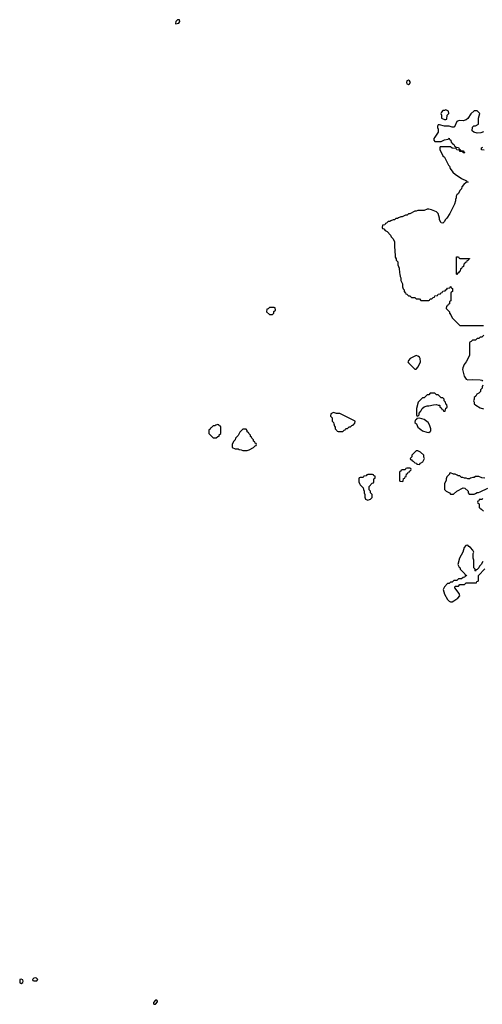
# Model space of a CAD drawing. Header units: inches. Extents: x 2701323 to 2964515, y 494916 to 722124.
# Tile 606 of 656: x 2838232 to 2844156, y 708214 to 720833. Entities that reach past the tile are written whole.
import ezdxf

# ---------------------------------------------------------------- set-up
doc = ezdxf.new("R2010")
doc.units = ezdxf.units.IN
doc.header["$MEASUREMENT"] = 0
for name, color, linetype in [('C8730', 7, 'Continuous'), ('C8741', 7, 'Continuous'), ('C8742', 7, 'Continuous')]:
    doc.layers.add(name, color=color, linetype=linetype)

msp = doc.modelspace()

# ---------------------------------------------------------------- linework, layer by layer
at = {"layer": 'C8730', "color": 2, "elevation": 2}
for points in [[(2838250, 708538), (2838234, 708530), (2838232, 708510), (2838234, 708490), (2838250, 708482), (2838270, 708494), (2838275, 708510), (2838270, 708526)], [(2838430, 708555), (2838414, 708550), (2838394, 708530), (2838398, 708518), (2838413, 708513), (2838450, 708514), (2838466, 708530), (2838446, 708550)], [(2839990, 708266), (2839970, 708266), (2839944, 708236), (2839944, 708224), (2839950, 708214), (2839970, 708214), (2839996, 708244), (2839996, 708256)]]:
    msp.add_lwpolyline(points, close=True, dxfattribs=at)
at = {"layer": 'C8741', "color": 2, "elevation": 2}
for points in [[(2844170, 719398), (2844137, 719383), (2844090, 719379), (2844046, 719390), (2844026, 719410), (2844030, 719454), (2844049, 719471), (2844070, 719472), (2844107, 719493), (2844109, 719570), (2844126, 719630), (2844090, 719666), (2844050, 719666), (2844010, 719626), (2843971, 719569), (2843951, 719549), (2843910, 719539), (2843860, 719540), (2843832, 719528), (2843798, 719462), (2843790, 719458), (2843770, 719458), (2843730, 719468), (2843672, 719468), (2843610, 719486), (2843590, 719486), (2843582, 719470), (2843582, 719450), (2843592, 719430), (2843591, 719390), (2843550, 719326), (2843534, 719310), (2843534, 719290), (2843550, 719274), (2843630, 719274), (2843670, 719292), (2843718, 719302), (2843730, 719314), (2843738, 719298), (2843754, 719290), (2843758, 719258), (2843773, 719253), (2843778, 719238), (2843790, 719234), (2843798, 719218), (2843814, 719210), (2843818, 719198), (2843850, 719194), (2843858, 719178), (2843874, 719170), (2843878, 719158), (2843910, 719154), (2843918, 719138), (2843934, 719130), (2843930, 719126), (2843910, 719126), (2843902, 719142), (2843870, 719146), (2843862, 719162), (2843830, 719166), (2843822, 719182), (2843770, 719188), (2843750, 719206), (2843630, 719206), (2843618, 719202), (2843614, 719190), (2843614, 719170), (2843652, 719090), (2843671, 719071), (2843722, 718970), (2843735, 718955), (2843746, 718926), (2843780, 718880), (2843812, 718850), (2843846, 718826), (2843890, 718798), (2843954, 718770), (2843958, 718758), (2843974, 718750), (2843950, 718746), (2843920, 718720), (2843894, 718690), (2843890, 718666), (2843870, 718646), (2843850, 718606), (2843832, 718588), (2843822, 718570), (2843822, 718550), (2843812, 718530), (2843812, 718510), (2843802, 718470), (2843742, 718350), (2843702, 718290), (2843682, 718270), (2843670, 718246), (2843650, 718226), (2843628, 718228), (2843609, 718270), (2843609, 718290), (2843589, 718349), (2843570, 718369), (2843505, 718395), (2843470, 718404), (2843450, 718404), (2843410, 718389), (2843332, 718388), (2843310, 718378), (2843290, 718378), (2843230, 718346), (2843210, 718346), (2843192, 718328), (2843173, 718327), (2843132, 718308), (2843113, 718307), (2843084, 718296), (2843070, 718286), (2843050, 718286), (2843032, 718268), (2843013, 718267), (2842984, 718256), (2842970, 718246), (2842950, 718246), (2842930, 718226), (2842918, 718222), (2842910, 718206), (2842878, 718202), (2842874, 718170), (2842878, 718158), (2842893, 718153), (2842914, 718130), (2842937, 718117), (2842982, 718070), (2842991, 718051), (2843011, 718031), (2843031, 717991), (2843032, 717910), (2843038, 717890), (2843042, 717790), (2843052, 717770), (2843054, 717750), (2843074, 717730), (2843074, 717690), (2843092, 717650), (2843094, 717590), (2843102, 717570), (2843104, 717544), (2843113, 717527), (2843114, 717490), (2843133, 717447), (2843134, 717410), (2843144, 717384), (2843154, 717370), (2843154, 717350), (2843174, 717330), (2843178, 717318), (2843190, 717314), (2843210, 717294), (2843230, 717294), (2843250, 717274), (2843290, 717274), (2843310, 717254), (2843350, 717254), (2843370, 717234), (2843470, 717234), (2843482, 717238), (2843490, 717254), (2843510, 717254), (2843527, 717273), (2843542, 717278), (2843550, 717294), (2843582, 717298), (2843590, 717314), (2843622, 717318), (2843627, 717333), (2843642, 717338), (2843650, 717354), (2843682, 717358), (2843687, 717373), (2843702, 717378), (2843710, 717394), (2843742, 717398), (2843747, 717413), (2843753, 717413), (2843758, 717398), (2843774, 717390), (2843774, 717350), (2843758, 717342), (2843754, 717330), (2843754, 717230), (2843738, 717222), (2843734, 717190), (2843718, 717182), (2843710, 717166), (2843698, 717162), (2843694, 717130), (2843734, 717090), (2843734, 717070), (2843754, 717050), (2843770, 717014), (2843870, 716914), (2844170, 716914)], [(2844182, 719162), (2844147, 719167), (2844146, 719190), (2844162, 719198)], [(2844174, 716790), (2844150, 716766), (2844130, 716766), (2844110, 716746), (2844090, 716746), (2844070, 716726), (2844030, 716726), (2844013, 716707), (2843998, 716702), (2843994, 716690), (2843992, 716530), (2843951, 716450), (2843926, 716414), (2843905, 716370), (2843901, 716350), (2843924, 716264), (2843950, 716225), (2843970, 716216), (2844030, 716221), (2844130, 716218), (2844152, 716212), (2844160, 716200)], [(2844162, 716150), (2844154, 716130), (2844154, 716110), (2844134, 716090), (2844131, 716069), (2844110, 716048), (2844085, 716035), (2844072, 716010), (2844052, 715990), (2844052, 715970), (2844042, 715950), (2844052, 715932), (2844054, 715910), (2844072, 715892), (2844130, 715858), (2844170, 715845)], [(2844190, 714958), (2844150, 714962), (2844110, 714978), (2844070, 714978), (2844052, 714968), (2844033, 714967), (2844004, 714956), (2843992, 714948), (2843970, 714948), (2843950, 714958), (2843930, 714958), (2843907, 714967), (2843888, 714968), (2843867, 714987), (2843848, 714988), (2843836, 714996), (2843807, 715007), (2843788, 715008), (2843750, 715026), (2843738, 715022), (2843734, 715010), (2843704, 714976), (2843693, 714947), (2843692, 714928), (2843673, 714887), (2843674, 714810), (2843694, 714790), (2843734, 714770), (2843750, 714754), (2843787, 714753), (2843830, 714792), (2843910, 714832), (2843934, 714830), (2843974, 714790), (2843974, 714770), (2843990, 714754), (2844050, 714752), (2844070, 714762), (2844090, 714772), (2844107, 714773), (2844130, 714782), (2844226, 714830)], [(2844164, 714696), (2844150, 714686), (2844118, 714682), (2844113, 714667), (2844098, 714662), (2844094, 714650), (2844098, 714638), (2844114, 714630), (2844114, 714590), (2844118, 714578), (2844133, 714573), (2844138, 714558), (2844153, 714553), (2844170, 714534)], [(2844162, 713890), (2844142, 713850), (2844122, 713830), (2844110, 713806), (2844090, 713786), (2844078, 713782), (2844070, 713766), (2844066, 713770), (2844066, 713790), (2844048, 713810), (2844047, 713907), (2844038, 713930), (2844038, 713990), (2844046, 714010), (2844036, 714036), (2844006, 714070), (2843983, 714083), (2843970, 714098), (2843945, 714095), (2843925, 714070), (2843905, 714010), (2843865, 713930), (2843842, 713850), (2843858, 713818), (2843874, 713810), (2843874, 713790), (2843934, 713730), (2843938, 713718), (2843950, 713714), (2843953, 713707), (2843938, 713702), (2843933, 713687), (2843910, 713686), (2843890, 713666), (2843850, 713666), (2843830, 713646), (2843790, 713646), (2843770, 713626), (2843750, 713626), (2843730, 713606), (2843710, 713606), (2843670, 713566), (2843654, 713530), (2843671, 713470), (2843710, 713402), (2843730, 713382), (2843750, 713371), (2843770, 713371), (2843790, 713385), (2843842, 713418), (2843869, 713450), (2843858, 713478), (2843806, 713550), (2843807, 713573), (2843850, 713574), (2843870, 713594), (2843930, 713594), (2843950, 713614), (2844070, 713614), (2844082, 713618), (2844087, 713633), (2844102, 713638), (2844106, 713650), (2844106, 713710), (2844190, 713794)]]:
    msp.add_lwpolyline(points, dxfattribs=at)
for points in [[(2843690, 719678), (2843671, 719669), (2843650, 719668), (2843632, 719650), (2843625, 719630), (2843632, 719608), (2843634, 719570), (2843670, 719554), (2843690, 719554), (2843702, 719558), (2843708, 719610), (2843726, 719630), (2843722, 719662)], [(2843830, 717566), (2843826, 717570), (2843827, 717793), (2843850, 717794), (2843858, 717778), (2843870, 717774), (2843993, 717773), (2843993, 717767), (2843978, 717762), (2843973, 717747), (2843958, 717742), (2843953, 717727), (2843938, 717722), (2843933, 717707), (2843918, 717702), (2843914, 717670), (2843898, 717662), (2843890, 717646), (2843878, 717642), (2843874, 717610), (2843858, 717602), (2843853, 717587), (2843838, 717582)], [(2841490, 717146), (2841430, 717146), (2841413, 717127), (2841398, 717122), (2841394, 717090), (2841430, 717054), (2841470, 717054), (2841486, 717070), (2841487, 717093), (2841506, 717110), (2841502, 717142)], [(2843310, 716528), (2843290, 716522), (2843234, 716490), (2843210, 716466), (2843202, 716450), (2843210, 716434), (2843290, 716354), (2843310, 716354), (2843334, 716386), (2843364, 716450), (2843362, 716490), (2843350, 716508), (2843330, 716522)], [(2843550, 716046), (2843490, 716046), (2843470, 716026), (2843450, 716026), (2843410, 715986), (2843390, 715986), (2843334, 715930), (2843314, 715850), (2843314, 715770), (2843318, 715758), (2843330, 715754), (2843346, 715770), (2843346, 715790), (2843370, 715814), (2843386, 715850), (2843410, 715872), (2843450, 715885), (2843470, 715885), (2843530, 715898), (2843570, 715902), (2843590, 715894), (2843610, 715894), (2843614, 715890), (2843614, 715870), (2843633, 715853), (2843638, 715838), (2843653, 715833), (2843658, 715818), (2843670, 715814), (2843682, 715818), (2843687, 715853), (2843702, 715858), (2843706, 715870), (2843702, 715902), (2843687, 715907), (2843686, 715930), (2843666, 715950), (2843666, 715970), (2843650, 715986), (2843630, 715986), (2843590, 716026), (2843570, 716026)], [(2842250, 715798), (2842218, 715782), (2842214, 715750), (2842232, 715732), (2842234, 715690), (2842252, 715672), (2842253, 715653), (2842264, 715624), (2842274, 715610), (2842274, 715590), (2842294, 715570), (2842298, 715558), (2842310, 715554), (2842370, 715554), (2842387, 715573), (2842402, 715578), (2842410, 715594), (2842430, 715594), (2842450, 715614), (2842470, 715614), (2842487, 715633), (2842502, 715638), (2842506, 715650), (2842522, 715658), (2842526, 715690), (2842330, 715788), (2842290, 715788)], [(2843350, 715726), (2843318, 715722), (2843314, 715710), (2843298, 715702), (2843294, 715670), (2843312, 715652), (2843332, 715610), (2843350, 715592), (2843370, 715582), (2843390, 715565), (2843445, 715545), (2843470, 715542), (2843490, 715554), (2843495, 715565), (2843495, 715590), (2843480, 715640), (2843462, 715670), (2843410, 715709)], [(2840770, 715646), (2840744, 715636), (2840730, 715626), (2840710, 715626), (2840690, 715606), (2840678, 715602), (2840670, 715586), (2840658, 715582), (2840654, 715570), (2840654, 715530), (2840670, 715514), (2840710, 715474), (2840750, 715474), (2840768, 715492), (2840786, 715494), (2840788, 715512), (2840806, 715530), (2840806, 715610), (2840802, 715622), (2840786, 715630), (2840782, 715642)], [(2841130, 715586), (2841090, 715586), (2841050, 715546), (2841030, 715506), (2840994, 715470), (2840991, 715449), (2840970, 715426), (2840954, 715390), (2840954, 715350), (2840993, 715333), (2841030, 715332), (2841044, 715324), (2841070, 715322), (2841090, 715312), (2841147, 715313), (2841170, 715322), (2841226, 715350), (2841247, 715373), (2841262, 715378), (2841266, 715390), (2841262, 715402), (2841247, 715407), (2841242, 715422), (2841226, 715430), (2841226, 715450), (2841206, 715470), (2841202, 715482), (2841186, 715490), (2841186, 715510), (2841166, 715530), (2841162, 715542), (2841146, 715550), (2841146, 715570)], [(2843330, 715306), (2843310, 715306), (2843254, 715250), (2843254, 715230), (2843234, 715210), (2843238, 715198), (2843250, 715194), (2843258, 715178), (2843270, 715174), (2843290, 715154), (2843314, 715150), (2843318, 715138), (2843350, 715134), (2843366, 715150), (2843395, 715165), (2843418, 715210), (2843408, 715228), (2843406, 715250), (2843366, 715290)], [(2843230, 715086), (2843190, 715086), (2843178, 715082), (2843170, 715066), (2843130, 715066), (2843118, 715062), (2843113, 715047), (2843098, 715042), (2843094, 715030), (2843094, 714930), (2843098, 714918), (2843130, 714914), (2843142, 714918), (2843147, 714953), (2843162, 714958), (2843167, 714973), (2843182, 714978), (2843187, 715013), (2843202, 715018), (2843207, 715033), (2843222, 715038), (2843227, 715053), (2843242, 715058), (2843246, 715070), (2843242, 715082)], [(2842750, 715006), (2842690, 715006), (2842678, 715002), (2842670, 714986), (2842638, 714982), (2842630, 714966), (2842590, 714966), (2842578, 714962), (2842574, 714950), (2842574, 714910), (2842582, 714890), (2842590, 714874), (2842632, 714832), (2842633, 714813), (2842642, 714790), (2842642, 714770), (2842652, 714750), (2842653, 714713), (2842662, 714690), (2842690, 714674), (2842710, 714682), (2842726, 714690), (2842746, 714710), (2842746, 714750), (2842726, 714770), (2842726, 714790), (2842708, 714808), (2842706, 714850), (2842747, 714893), (2842762, 714898), (2842766, 714910), (2842766, 714950), (2842782, 714958), (2842786, 714970), (2842782, 714982), (2842767, 714987), (2842762, 715002)]]:
    msp.add_lwpolyline(points, close=True, dxfattribs=at)
at = {"layer": 'C8742', "color": 2, "elevation": 2}
for points in [[(2840273, 720833), (2840252, 720830), (2840231, 720810), (2840225, 720785), (2840230, 720782), (2840250, 720786), (2840270, 720791), (2840284, 720810), (2840279, 720830)], [(2843210, 720059), (2843191, 720050), (2843185, 720030), (2843191, 720010), (2843210, 720004), (2843224, 720010), (2843235, 720030), (2843224, 720050)]]:
    msp.add_lwpolyline(points, close=True, dxfattribs=at)

doc.saveas('drawing.dxf')
